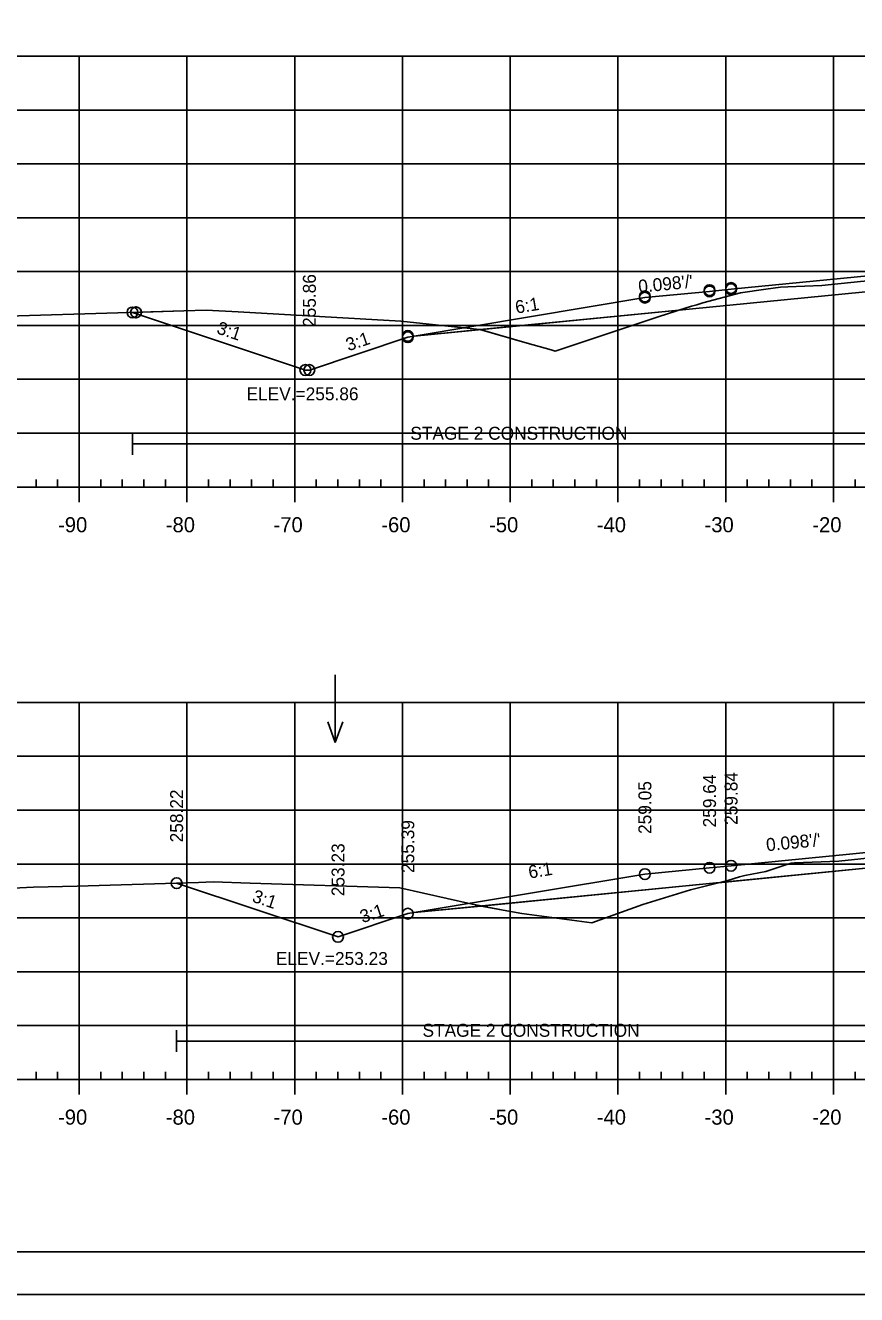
# Model space of a CAD drawing. Extents: x 1365647 to 1367999, y 387113 to 400173.
# Drawn here: x 1365799.1 to 1365876.2, y 399319.7 to 399437.5 of the extents above; entities that cross this region are included whole.
import ezdxf

# ---------------------------------------------------------------- set-up
doc = ezdxf.new("R2010")
doc.units = 0
for name, color, linetype in [('R_Alt Surface', 7, 'Continuous'), ('R_Axis', 7, 'Continuous'), ('R_Axis Annot', 7, 'Continuous'), ('R_Border', 7, 'Continuous'), ('R_Border Notes', 7, 'Continuous'), ('R_Contours', 7, 'Continuous'), ('R_Exist Surface', 7, 'Continuous'), ('R_Fin Surface', 7, 'Continuous'), ('R_Fin Surface Annot', 7, 'Continuous'), ('R_Grid', 7, 'Continuous'), ('R_No Plot', 7, 'Continuous'), ('R_Water', 7, 'Continuous'), ('R_Water Annot', 7, 'Continuous'), ('R_Xsect Elev', 7, 'Continuous')]:
    doc.layers.add(name, color=color, linetype=linetype)

msp = doc.modelspace()

# ---------------------------------------------------------------- linework, layer by layer
at = {"layer": 'R_Alt Surface'}
for points in [[(1365835.17, 399408.65), (1365862.59, 399411.34), (1365878.65, 399412.92), (1365878.65, 399414.21), (1365894.09, 399415.72), (1365902.94, 399416.59), (1365902.94, 399415.3), (1365925.59, 399417.51), (1365946.41, 399417.1)], [(1365835.17, 399355.13), (1365862.59, 399357.82), (1365879.92, 399359.52), (1365879.92, 399360.81), (1365894.09, 399362.2), (1365903.31, 399363.11), (1365903.31, 399361.82), (1365925.59, 399364), (1365946.41, 399363.58)]]:
    msp.add_lwpolyline(points, dxfattribs=at)
at = {"layer": 'R_Axis'}
for p, q in [((1365800.09, 399394.64), (1365800.09, 399395.34)), ((1365802.09, 399394.64), (1365802.09, 399395.34)), ((1365806.09, 399394.64), (1365806.09, 399395.34)), ((1365808.09, 399394.64), (1365808.09, 399395.34)), ((1365810.09, 399394.64), (1365810.09, 399395.34)), ((1365812.09, 399394.64), (1365812.09, 399395.34)), ((1365816.09, 399394.64), (1365816.09, 399395.34)), ((1365818.09, 399394.64), (1365818.09, 399395.34)), ((1365820.09, 399394.64), (1365820.09, 399395.34)), ((1365822.09, 399394.64), (1365822.09, 399395.34)), ((1365826.09, 399394.64), (1365826.09, 399395.34)), ((1365828.09, 399394.64), (1365828.09, 399395.34)), ((1365830.09, 399394.64), (1365830.09, 399395.34)), ((1365832.09, 399394.64), (1365832.09, 399395.34)), ((1365836.09, 399394.64), (1365836.09, 399395.34)), ((1365838.09, 399394.64), (1365838.09, 399395.34)), ((1365840.09, 399394.64), (1365840.09, 399395.34)), ((1365842.09, 399394.64), (1365842.09, 399395.34)), ((1365846.09, 399394.64), (1365846.09, 399395.34)), ((1365848.09, 399394.64), (1365848.09, 399395.34)), ((1365850.09, 399394.64), (1365850.09, 399395.34)), ((1365852.09, 399394.64), (1365852.09, 399395.34)), ((1365856.09, 399394.64), (1365856.09, 399395.34)), ((1365858.09, 399394.64), (1365858.09, 399395.34)), ((1365860.09, 399394.64), (1365860.09, 399395.34)), ((1365862.09, 399394.64), (1365862.09, 399395.34)), ((1365866.09, 399394.64), (1365866.09, 399395.34)), ((1365868.09, 399394.64), (1365868.09, 399395.34)), ((1365870.09, 399394.64), (1365870.09, 399395.34)), ((1365872.09, 399394.64), (1365872.09, 399395.34)), ((1365876.09, 399394.64), (1365876.09, 399395.34)), ((1365749.09, 399394.64), (1366039.09, 399394.64)), ((1365804.09, 399393.24), (1365804.09, 399394.64)), ((1365814.09, 399393.24), (1365814.09, 399394.64)), ((1365824.09, 399393.24), (1365824.09, 399394.64)), ((1365834.09, 399393.24), (1365834.09, 399394.64)), ((1365844.09, 399393.24), (1365844.09, 399394.64)), ((1365854.09, 399393.24), (1365854.09, 399394.64)), ((1365864.09, 399393.24), (1365864.09, 399394.64)), ((1365874.09, 399393.24), (1365874.09, 399394.64)), ((1365749.09, 399339.64), (1366039.09, 399339.64)), ((1365800.09, 399339.64), (1365800.09, 399340.34)), ((1365802.09, 399339.64), (1365802.09, 399340.34)), ((1365804.09, 399338.24), (1365804.09, 399339.64)), ((1365806.09, 399339.64), (1365806.09, 399340.34)), ((1365808.09, 399339.64), (1365808.09, 399340.34)), ((1365810.09, 399339.64), (1365810.09, 399340.34)), ((1365812.09, 399339.64), (1365812.09, 399340.34)), ((1365814.09, 399338.24), (1365814.09, 399339.64)), ((1365816.09, 399339.64), (1365816.09, 399340.34)), ((1365818.09, 399339.64), (1365818.09, 399340.34)), ((1365820.09, 399339.64), (1365820.09, 399340.34)), ((1365822.09, 399339.64), (1365822.09, 399340.34)), ((1365824.09, 399338.24), (1365824.09, 399339.64)), ((1365826.09, 399339.64), (1365826.09, 399340.34)), ((1365828.09, 399339.64), (1365828.09, 399340.34)), ((1365830.09, 399339.64), (1365830.09, 399340.34)), ((1365832.09, 399339.64), (1365832.09, 399340.34)), ((1365834.09, 399338.24), (1365834.09, 399339.64)), ((1365836.09, 399339.64), (1365836.09, 399340.34)), ((1365838.09, 399339.64), (1365838.09, 399340.34)), ((1365840.09, 399339.64), (1365840.09, 399340.34)), ((1365842.09, 399339.64), (1365842.09, 399340.34)), ((1365844.09, 399338.24), (1365844.09, 399339.64)), ((1365846.09, 399339.64), (1365846.09, 399340.34)), ((1365848.09, 399339.64), (1365848.09, 399340.34)), ((1365850.09, 399339.64), (1365850.09, 399340.34)), ((1365852.09, 399339.64), (1365852.09, 399340.34)), ((1365854.09, 399338.24), (1365854.09, 399339.64)), ((1365856.09, 399339.64), (1365856.09, 399340.34)), ((1365858.09, 399339.64), (1365858.09, 399340.34)), ((1365860.09, 399339.64), (1365860.09, 399340.34)), ((1365862.09, 399339.64), (1365862.09, 399340.34)), ((1365864.09, 399338.24), (1365864.09, 399339.64)), ((1365866.09, 399339.64), (1365866.09, 399340.34)), ((1365868.09, 399339.64), (1365868.09, 399340.34)), ((1365870.09, 399339.64), (1365870.09, 399340.34)), ((1365872.09, 399339.64), (1365872.09, 399340.34)), ((1365874.09, 399338.24), (1365874.09, 399339.64)), ((1365876.09, 399339.64), (1365876.09, 399340.34))]:
    msp.add_line(p, q, dxfattribs=at)
at = {"layer": 'R_Border'}
msp.add_line((1366052.27, 399323.64), (1365736.09, 399323.64), dxfattribs=at)
at = {"layer": 'R_Contours'}
for points in [[(1365859.75, 399411.06), (1365860.93, 399411.44), (1365861.4, 399411.57), (1365861.96, 399411.73), (1365865.46, 399412.68), (1365867.81, 399413), (1365869.19, 399413.18), (1365869.87, 399413.22), (1365873, 399413.35), (1365876.6, 399413.71), (1365878.65, 399413.91), (1365878.65, 399412.92), (1365862.59, 399411.34)], [(1365809.03, 399410.85), (1365813.79, 399410.99), (1365815.88, 399411.05), (1365818.83, 399410.91), (1365833.94, 399410.04), (1365840.36, 399409.36), (1365841.26, 399409.26), (1365841.3, 399409.25), (1365835.17, 399408.65), (1365834.59, 399408.55), (1365825.45, 399405.5), (1365825.09, 399405.5)], [(1365841.3, 399409.25), (1365845.67, 399408.01), (1365847.9, 399407.37), (1365848.27, 399407.25), (1365849.46, 399407.66), (1365857.91, 399410.47), (1365859.75, 399411.06)], [(1365863.42, 399357.9), (1365864.28, 399358.12), (1365865.37, 399358.46), (1365865.87, 399358.56), (1365867.8, 399358.94), (1365869.48, 399359.5), (1365870.17, 399359.73), (1365870.46, 399359.75), (1365874.59, 399359.91), (1365878.67, 399360.33), (1365879.92, 399360.46), (1365879.92, 399359.52)], [(1365813.13, 399357.86), (1365815.15, 399357.93), (1365816.51, 399357.97), (1365819.97, 399357.85), (1365833.84, 399357.42), (1365840.45, 399355.93), (1365841.41, 399355.74), (1365835.17, 399355.13), (1365834.59, 399355.03), (1365828.11, 399352.87)], [(1365841.41, 399355.74), (1365843.44, 399355.35), (1365845.18, 399355.06), (1365851.67, 399354.19), (1365856.4, 399355.87), (1365860.81, 399357.25), (1365863.42, 399357.9), (1365862.59, 399357.82)]]:
    msp.add_lwpolyline(points, close=True, dxfattribs=at)
at = {"layer": 'R_Exist Surface'}
for points in [[(1365791.27, 399410.32), (1365813.79, 399410.99), (1365815.88, 399411.05), (1365818.83, 399410.91), (1365833.94, 399410.04), (1365840.36, 399409.36), (1365841.26, 399409.26), (1365845.67, 399408.01), (1365847.9, 399407.37), (1365848.27, 399407.25), (1365849.46, 399407.66), (1365857.91, 399410.47), (1365860.93, 399411.44), (1365861.4, 399411.57), (1365861.96, 399411.73), (1365865.46, 399412.68), (1365867.81, 399413), (1365869.19, 399413.18), (1365869.87, 399413.22), (1365873, 399413.35), (1365876.6, 399413.71)], [(1365789.62, 399357), (1365799.85, 399357.48), (1365803.91, 399357.59), (1365815.15, 399357.93), (1365816.51, 399357.97), (1365819.97, 399357.85), (1365833.84, 399357.42), (1365840.45, 399355.93), (1365843.44, 399355.35), (1365845.18, 399355.06), (1365851.67, 399354.19), (1365856.4, 399355.87), (1365860.81, 399357.25), (1365864.28, 399358.12), (1365865.37, 399358.46), (1365865.87, 399358.56), (1365867.8, 399358.94), (1365869.48, 399359.5), (1365870.17, 399359.73), (1365870.46, 399359.75), (1365874.59, 399359.91), (1365878.67, 399360.33)]]:
    msp.add_lwpolyline(points, dxfattribs=at)
at = {"layer": 'R_Fin Surface'}
for points in [[(1365809.03, 399410.85), (1365825.09, 399405.5), (1365825.45, 399405.5), (1365834.59, 399408.55), (1365835.17, 399408.65), (1365856.59, 399412.22), (1365862.59, 399412.8), (1365864.59, 399413), (1365894.09, 399415.89), (1365923.59, 399418.78), (1365925.59, 399418.98), (1365931.59, 399419.57), (1365946.41, 399417.1), (1365953.59, 399415.9), (1365971.17, 399410.04), (1365971.53, 399410.04), (1366007.21, 399421.93)], [(1365813.13, 399357.86), (1365828.11, 399352.87), (1365834.59, 399355.03), (1365835.17, 399355.13), (1365856.59, 399358.7), (1365862.59, 399359.29), (1365864.59, 399359.48), (1365894.09, 399362.37), (1365923.59, 399365.26), (1365925.59, 399365.46), (1365931.59, 399366.05), (1365946.41, 399363.58), (1365953.59, 399362.38), (1365970.96, 399356.59), (1365995.6, 399364.81)]]:
    msp.add_lwpolyline(points, dxfattribs=at)
at = {"layer": 'R_Grid'}
for p, q in [((1365749.09, 399434.64), (1366039.09, 399434.64)), ((1365804.09, 399394.64), (1365804.09, 399434.64)), ((1365814.09, 399394.64), (1365814.09, 399434.64)), ((1365824.09, 399394.64), (1365824.09, 399434.64)), ((1365834.09, 399394.64), (1365834.09, 399434.64)), ((1365844.09, 399394.64), (1365844.09, 399434.64)), ((1365854.09, 399394.64), (1365854.09, 399434.64)), ((1365864.09, 399394.64), (1365864.09, 399434.64)), ((1365874.09, 399394.64), (1365874.09, 399434.64)), ((1365749.09, 399429.64), (1366039.09, 399429.64)), ((1365749.09, 399424.64), (1366039.09, 399424.64)), ((1365749.09, 399419.64), (1366039.09, 399419.64)), ((1365749.09, 399414.64), (1366039.09, 399414.64)), ((1365749.09, 399409.64), (1366039.09, 399409.64)), ((1365749.09, 399404.64), (1366039.09, 399404.64)), ((1365749.09, 399399.64), (1366039.09, 399399.64)), ((1365749.09, 399394.64), (1366039.09, 399394.64)), ((1365749.09, 399374.64), (1366039.09, 399374.64)), ((1365804.09, 399339.64), (1365804.09, 399374.64)), ((1365814.09, 399339.64), (1365814.09, 399374.64)), ((1365824.09, 399339.64), (1365824.09, 399374.64)), ((1365834.09, 399339.64), (1365834.09, 399374.64)), ((1365844.09, 399339.64), (1365844.09, 399374.64)), ((1365854.09, 399339.64), (1365854.09, 399374.64)), ((1365864.09, 399339.64), (1365864.09, 399374.64)), ((1365874.09, 399339.64), (1365874.09, 399374.64)), ((1365749.09, 399369.64), (1366039.09, 399369.64)), ((1365749.09, 399364.64), (1366039.09, 399364.64)), ((1365749.09, 399359.64), (1366039.09, 399359.64)), ((1365749.09, 399354.64), (1366039.09, 399354.64)), ((1365749.09, 399349.64), (1366039.09, 399349.64)), ((1365749.09, 399344.64), (1366039.09, 399344.64)), ((1365749.09, 399339.64), (1366039.09, 399339.64))]:
    msp.add_line(p, q, dxfattribs=at)
at = {"layer": 'R_No Plot'}
msp.add_line((1365723.69, 399319.67), (1366057.03, 399319.67), dxfattribs=at)
msp.add_lwpolyline([(1365723.69, 399533), (1366057.03, 399533), (1366057.03, 399319.66), (1365723.69, 399319.66)], close=True, dxfattribs=at)
for centre in [(1365856.59, 399412.34), (1365856.59, 399412.22), (1365856.59, 399412.22), (1365862.59, 399412.92), (1365862.59, 399412.8), (1365862.59, 399412.8), (1365864.59, 399413.12), (1365864.59, 399413), (1365864.59, 399413), (1365809.03, 399410.85), (1365809.36, 399410.86), (1365809.37, 399410.86), (1365834.59, 399408.67), (1365834.59, 399408.55), (1365834.59, 399408.55), (1365825.08, 399405.5), (1365825.45, 399405.5), (1365825.45, 399405.5), (1365862.59, 399359.29), (1365862.59, 399359.29), (1365862.59, 399359.29), (1365864.59, 399359.48), (1365864.59, 399359.48), (1365864.59, 399359.48), (1365856.59, 399358.7), (1365856.59, 399358.7), (1365856.59, 399358.7), (1365813.13, 399357.86), (1365813.13, 399357.86), (1365813.13, 399357.86), (1365834.59, 399355.03), (1365834.59, 399355.03), (1365834.59, 399355.03), (1365828.11, 399352.87), (1365828.11, 399352.87), (1365828.11, 399352.87)]:
    msp.add_circle(centre, 0.5, dxfattribs=at)
at = {"layer": 'R_Water'}
for p, q in [((1365809.03, 399397.64), (1365809.03, 399399.64)), ((1365809.03, 399398.64), (1365878.65, 399398.64)), ((1365813.13, 399342.2), (1365813.13, 399344.2)), ((1365813.13, 399343.2), (1365879.92, 399343.2))]:
    msp.add_line(p, q, dxfattribs=at)
at = {"layer": 'R_Water Annot'}
for p, q in [((1365827.86, 399377.21), (1365827.86, 399370.92)), ((1365827.86, 399370.92), (1365827.16, 399372.85)), ((1365827.86, 399370.92), (1365828.56, 399372.85))]:
    msp.add_line(p, q, dxfattribs=at)

# ---------------------------------------------------------------- texts
at = {"layer": 'R_Axis Annot'}
for s, p in [('-90', (1365802.13, 399390.44)), ('-80', (1365812.13, 399390.44)), ('-70', (1365822.13, 399390.44)), ('-60', (1365832.13, 399390.44)), ('-50', (1365842.13, 399390.44)), ('-40', (1365852.13, 399390.44)), ('-30', (1365862.13, 399390.44)), ('-20', (1365872.13, 399390.44)), ('-90', (1365802.13, 399335.44)), ('-80', (1365812.13, 399335.44)), ('-70', (1365822.13, 399335.44)), ('-60', (1365832.13, 399335.44)), ('-50', (1365842.13, 399335.44)), ('-40', (1365852.13, 399335.44)), ('-30', (1365862.13, 399335.44)), ('-20', (1365872.13, 399335.44))]:
    msp.add_text(s, height=1.4, dxfattribs=at).set_placement(p)
at = {"layer": 'R_Border Notes'}
for s, p in [('ELEV.=255.86', (1365819.62, 399402.69)), ('ELEV.=253.23', (1365822.34, 399350.27))]:
    msp.add_text(s, height=1.2, dxfattribs=at).set_placement(p)
at = {"layer": 'R_Fin Surface Annot'}
for s, rotation, p in [('255.86', 90, (1365826.05, 399409.5)), ("0.098'/'", 5.5971, (1365856.04, 399412.66)), ('6:1', 9.4623, (1365844.66, 399410.73)), ('3:1', 341.5651, (1365816.77, 399408.92)), ('3:1', 18.4349, (1365829.07, 399407.24)), ("0.098'/'", 5.5971, (1365867.9, 399360.82)), ('6:1', 9.4623, (1365845.88, 399358.28)), ('3:1', 341.5651, (1365820.06, 399356.16)), ('3:1', 18.4349, (1365830.38, 399354.14))]:
    msp.add_text(s, height=1.2, rotation=rotation, dxfattribs=at).set_placement(p)
at = {"layer": 'R_Water'}
for p in [(1365834.82, 399399.03), (1365835.95, 399343.6)]:
    msp.add_text('STAGE 2 CONSTRUCTION', height=1.2, dxfattribs=at).set_placement(p)
at = {"layer": 'R_Xsect Elev'}
for s, p in [('259.64', (1365863.19, 399363.04)), ('259.84', (1365865.19, 399363.27)), ('259.05', (1365857.19, 399362.43)), ('258.22', (1365813.73, 399361.65)), ('255.39', (1365835.19, 399358.81)), ('253.23', (1365828.71, 399356.65))]:
    msp.add_text(s, height=1.2, rotation=90, dxfattribs=at).set_placement(p)

doc.saveas('drawing.dxf')
